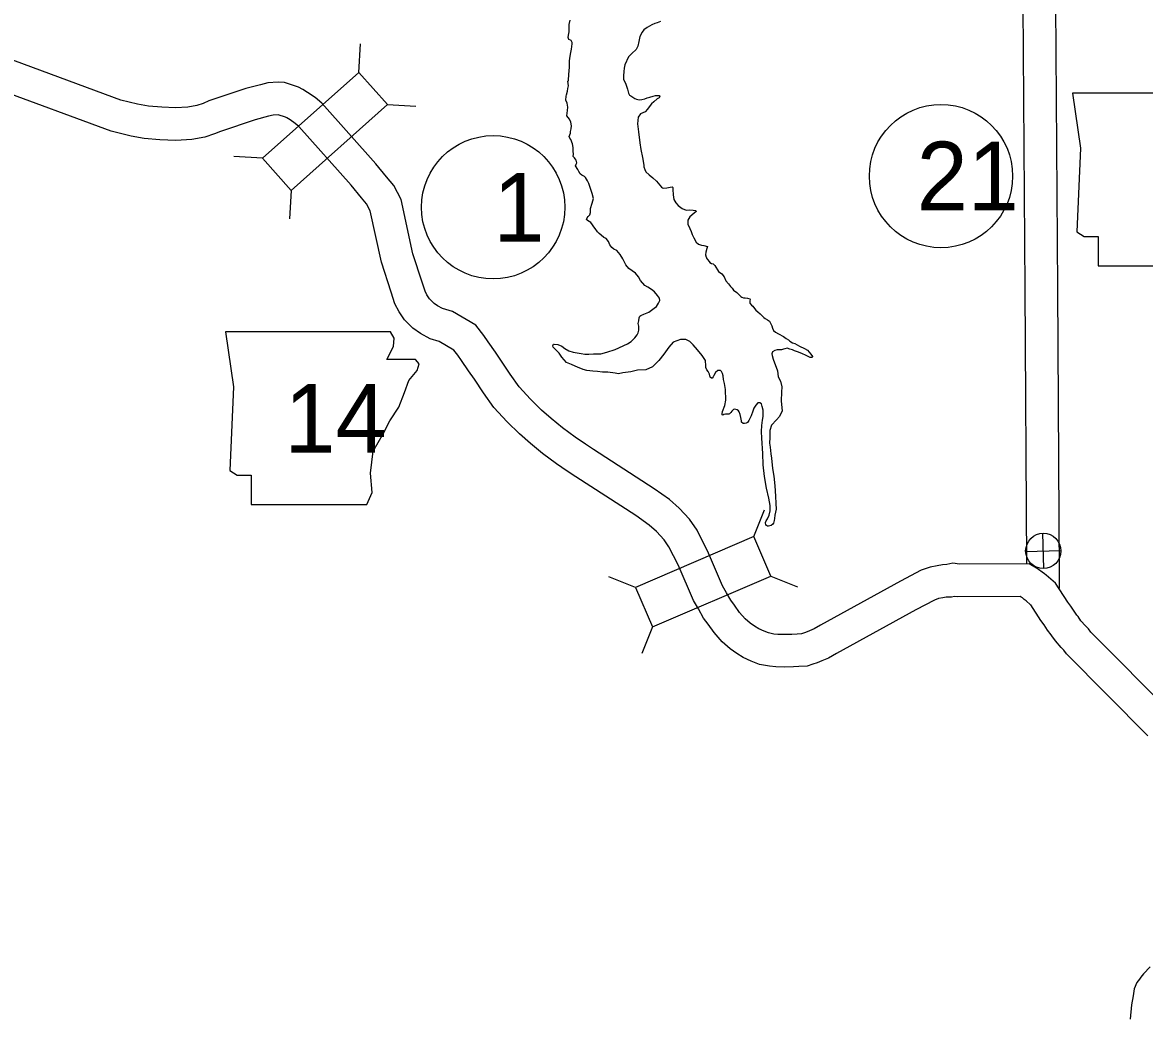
# Model space of a CAD drawing. Extents: x -939622 to -934245, y 1383184 to 1385301.
# Drawn here: x -935129.52 to -935098.51, y 1384319.89 to 1384347.42 of the extents above; entities that cross this region are included whole.
import ezdxf

# ---------------------------------------------------------------- set-up
doc = ezdxf.new("R2010")
doc.units = 0
for name, color, linetype in [('Level 10', 7, 'Continuous'), ('Level 20', 7, 'Continuous'), ('Level 21', 7, 'Continuous'), ('Level 26', 7, 'Continuous'), ('Level 27', 7, 'Continuous'), ('Level 9', 7, 'Continuous')]:
    doc.layers.add(name, color=color, linetype=linetype)

msp = doc.modelspace()

# ---------------------------------------------------------------- linework, layer by layer
at = {"layer": 'Level 10'}
for points in [[(-935101.757, 1384332.474), (-935101.806, 1384340.06), (-935101.859, 1384347.91)], [(-935100.857, 1384331.785), (-935100.854, 1384332.119), (-935100.906, 1384340.066), (-935100.959, 1384347.918)], [(-935101.699, 1384332.462), (-935103.621, 1384332.452), (-935103.808, 1384332.477), (-935103.97, 1384332.439), (-935104.09, 1384332.434), (-935104.238, 1384332.406), (-935104.433, 1384332.373), (-935104.679, 1384332.282), (-935105.253, 1384331.981), (-935107.466, 1384330.764), (-935107.639, 1384330.663), (-935107.767, 1384330.611), (-935107.875, 1384330.566), (-935107.96, 1384330.537), (-935107.992, 1384330.526), (-935108.108, 1384330.522), (-935108.254, 1384330.511), (-935108.464, 1384330.504), (-935108.642, 1384330.512), (-935108.749, 1384330.521), (-935108.9, 1384330.551), (-935109.022, 1384330.597), (-935109.166, 1384330.666), (-935109.286, 1384330.739), (-935109.408, 1384330.822), (-935109.541, 1384330.94), (-935109.697, 1384331.119), (-935109.838, 1384331.32), (-935109.94, 1384331.455), (-935110.059, 1384331.664), (-935110.167, 1384331.849), (-935110.583, 1384332.819), (-935110.725, 1384333.092), (-935110.875, 1384333.391), (-935111.081, 1384333.691), (-935111.365, 1384333.997), (-935111.634, 1384334.236), (-935112.058, 1384334.538), (-935113.734, 1384335.62), (-935113.957, 1384335.769), (-935114.24, 1384335.962), (-935114.59, 1384336.221), (-935114.902, 1384336.475), (-935115.173, 1384336.712), (-935115.478, 1384337.009), (-935115.789, 1384337.354), (-935116.04, 1384337.7), (-935116.28, 1384338.066), (-935116.446, 1384338.308), (-935116.646, 1384338.599), (-935116.768, 1384338.771), (-935116.989, 1384339.053), (-935117.633, 1384339.436), (-935117.906, 1384339.52), (-935118.048, 1384339.593), (-935118.139, 1384339.66), (-935118.266, 1384339.788), (-935118.34, 1384339.893), (-935118.392, 1384339.995), (-935118.473, 1384340.245), (-935118.727, 1384341.03), (-935119.052, 1384342.527), (-935119.258, 1384342.918), (-935119.453, 1384343.152), (-935119.752, 1384343.516), (-935121.247, 1384345.189), (-935121.426, 1384345.347), (-935121.64, 1384345.49), (-935121.774, 1384345.571), (-935121.893, 1384345.632), (-935122.004, 1384345.671), (-935122.109, 1384345.708), (-935122.277, 1384345.76), (-935122.45, 1384345.774), (-935122.735, 1384345.753), (-935122.939, 1384345.701), (-935123.346, 1384345.594), (-935124.371, 1384345.254), (-935124.527, 1384345.186), (-935124.703, 1384345.129), (-935124.948, 1384345.083), (-935125.289, 1384345.064), (-935125.663, 1384345.077), (-935126.035, 1384345.113), (-935126.336, 1384345.162), (-935126.801, 1384345.278), (-935129.958, 1384346.444)], [(-935101.946, 1384331.561), (-935103.681, 1384331.551), (-935103.764, 1384331.563), (-935103.847, 1384331.543), (-935103.986, 1384331.538), (-935104.078, 1384331.52), (-935104.2, 1384331.499), (-935104.312, 1384331.458), (-935104.827, 1384331.188), (-935107.022, 1384329.981), (-935107.242, 1384329.853), (-935107.424, 1384329.779), (-935107.554, 1384329.724), (-935107.672, 1384329.684), (-935107.832, 1384329.631), (-935108.058, 1384329.623), (-935108.206, 1384329.612), (-935108.47, 1384329.604), (-935108.701, 1384329.613), (-935108.876, 1384329.629), (-935109.147, 1384329.683), (-935109.376, 1384329.769), (-935109.596, 1384329.874), (-935109.773, 1384329.982), (-935109.961, 1384330.11), (-935110.182, 1384330.305), (-935110.406, 1384330.564), (-935110.566, 1384330.79), (-935110.692, 1384330.959), (-935110.839, 1384331.214), (-935110.973, 1384331.445), (-935111.396, 1384332.433), (-935111.527, 1384332.683), (-935111.652, 1384332.933), (-935111.785, 1384333.126), (-935111.996, 1384333.353), (-935112.197, 1384333.532), (-935112.563, 1384333.793), (-935114.228, 1384334.867), (-935114.461, 1384335.023), (-935114.762, 1384335.228), (-935115.142, 1384335.51), (-935115.482, 1384335.786), (-935115.784, 1384336.05), (-935116.127, 1384336.385), (-935116.49, 1384336.786), (-935116.781, 1384337.188), (-935117.028, 1384337.565), (-935117.188, 1384337.799), (-935117.384, 1384338.084), (-935117.489, 1384338.232), (-935117.594, 1384338.365), (-935118, 1384338.608), (-935118.246, 1384338.683), (-935118.522, 1384338.825), (-935118.729, 1384338.976), (-935118.958, 1384339.208), (-935119.111, 1384339.424), (-935119.226, 1384339.649), (-935119.33, 1384339.968), (-935119.597, 1384340.796), (-935119.905, 1384342.216), (-935120.01, 1384342.414), (-935120.146, 1384342.578), (-935120.436, 1384342.93), (-935121.882, 1384344.549), (-935121.977, 1384344.633), (-935122.122, 1384344.73), (-935122.212, 1384344.784), (-935122.251, 1384344.804), (-935122.304, 1384344.822), (-935122.392, 1384344.854), (-935122.447, 1384344.871), (-935122.454, 1384344.871), (-935122.59, 1384344.861), (-935122.714, 1384344.83), (-935123.09, 1384344.731), (-935124.049, 1384344.413), (-935124.208, 1384344.343), (-935124.48, 1384344.255), (-935124.84, 1384344.188), (-935125.279, 1384344.163), (-935125.722, 1384344.179), (-935126.15, 1384344.22), (-935126.518, 1384344.28), (-935127.067, 1384344.417), (-935130.275, 1384345.601)], [(-935100.966, 1384331.93), (-935101.225, 1384332.146), (-935101.274, 1384332.182), (-935101.336, 1384332.235), (-935101.441, 1384332.306), (-935101.495, 1384332.337), (-935101.699, 1384332.462)], [(-935097.745, 1384328.314), (-935099.99, 1384330.576), (-935100.058, 1384330.661), (-935100.142, 1384330.752), (-935100.264, 1384330.89), (-935100.346, 1384331.006), (-935100.376, 1384331.046), (-935100.456, 1384331.15), (-935100.546, 1384331.289), (-935100.631, 1384331.403), (-935100.966, 1384331.93)], [(-935101.655, 1384331.332), (-935101.78, 1384331.437), (-935101.835, 1384331.477), (-935101.882, 1384331.518), (-935101.917, 1384331.541), (-935101.946, 1384331.558)], [(-935098.413, 1384327.71), (-935100.662, 1384329.976), (-935100.741, 1384330.074), (-935100.81, 1384330.149), (-935100.971, 1384330.331), (-935101.073, 1384330.476), (-935101.092, 1384330.501), (-935101.191, 1384330.629), (-935101.286, 1384330.775), (-935101.373, 1384330.892), (-935101.651, 1384331.331)], [(-935098.355, 1384321.328), (-935098.539, 1384321.127), (-935098.611, 1384321.041), (-935098.65, 1384320.987), (-935098.719, 1384320.887), (-935098.797, 1384320.716), (-935098.825, 1384320.523), (-935098.864, 1384320.276), (-935098.905, 1384319.877)]]:
    msp.add_lwpolyline(points, dxfattribs=at)
at = {"layer": 'Level 20'}
for p, q in [((-935120.224, 1384346.044), (-935120.18, 1384346.834)), ((-935119.433, 1384345.158), (-935118.642, 1384345.113)), ((-935122.882, 1384343.669), (-935123.673, 1384343.714)), ((-935122.091, 1384342.783), (-935122.135, 1384341.993)), ((-935109.303, 1384333.214), (-935109.009, 1384333.949)), ((-935112.578, 1384331.81), (-935113.314, 1384332.104)), ((-935108.835, 1384332.122), (-935108.099, 1384331.828)), ((-935112.11, 1384330.718), (-935112.404, 1384329.982))]:
    msp.add_line(p, q, dxfattribs=at)
for points in [[(-935122.091, 1384342.783), (-935119.433, 1384345.158), (-935120.224, 1384346.044), (-935122.882, 1384343.669)], [(-935109.303, 1384333.214), (-935112.578, 1384331.81), (-935112.11, 1384330.718), (-935108.835, 1384332.122)]]:
    msp.add_lwpolyline(points, close=True, dxfattribs=at)
at = {"layer": 'Level 21'}
for points in [[(-935100.502, 1384345.467), (-935100.274, 1384343.945), (-935100.375, 1384341.635), (-935100.172, 1384341.508), (-935099.792, 1384341.508), (-935099.792, 1384340.696), (-935096.594, 1384340.696), (-935096.442, 1384341.026), (-935096.493, 1384341.559), (-935096.416, 1384342.168), (-935096.137, 1384342.65), (-935095.96, 1384343.006), (-935095.706, 1384343.386), (-935095.554, 1384343.792), (-935095.427, 1384344.122), (-935095.198, 1384344.401), (-935095.148, 1384344.579), (-935095.249, 1384344.706), (-935096.036, 1384344.706), (-935095.858, 1384345.061), (-935095.833, 1384345.29), (-935095.938, 1384345.465)], [(-935123.911, 1384338.873), (-935123.683, 1384337.35), (-935123.784, 1384335.041), (-935123.581, 1384334.914), (-935123.2, 1384334.914), (-935123.2, 1384334.102), (-935120.003, 1384334.102), (-935119.851, 1384334.432), (-935119.902, 1384334.964), (-935119.825, 1384335.574), (-935119.546, 1384336.056), (-935119.369, 1384336.411), (-935119.115, 1384336.792), (-935118.963, 1384337.198), (-935118.836, 1384337.528), (-935118.607, 1384337.807), (-935118.557, 1384337.984), (-935118.658, 1384338.111), (-935119.445, 1384338.111), (-935119.267, 1384338.467), (-935119.242, 1384338.695), (-935119.347, 1384338.87)]]:
    msp.add_lwpolyline(points, close=True, dxfattribs=at)
at = {"layer": 'Level 26'}
for p, q in [((-935101.294, 1384332.329), (-935101.316, 1384333.306)), ((-935101.793, 1384332.806), (-935100.817, 1384332.829))]:
    msp.add_line(p, q, dxfattribs=at)
msp.add_circle((-935101.305, 1384332.818), 0.488, dxfattribs=at)
at = {"layer": 'Level 27'}
for centre in [(-935104.133, 1384343.177), (-935116.509, 1384342.315)]:
    msp.add_circle(centre, 1.98, dxfattribs=at)
at = {"layer": 'Level 9'}
for points in [[(-935113.908, 1384342.027), (-935113.884, 1384342.057), (-935113.837, 1384342.109), (-935113.82, 1384342.175), (-935113.824, 1384342.223), (-935113.819, 1384342.277), (-935113.77, 1384342.429), (-935113.737, 1384342.555), (-935113.769, 1384342.699), (-935113.826, 1384342.863), (-935113.867, 1384342.974), (-935113.898, 1384343.048), (-935113.96, 1384343.134), (-935113.987, 1384343.161), (-935114.021, 1384343.185), (-935114.063, 1384343.205), (-935114.103, 1384343.237), (-935114.143, 1384343.3), (-935114.174, 1384343.362), (-935114.23, 1384343.463), (-935114.219, 1384343.503), (-935114.201, 1384343.542), (-935114.218, 1384343.614), (-935114.239, 1384343.65), (-935114.264, 1384343.679), (-935114.297, 1384343.715), (-935114.287, 1384343.781), (-935114.297, 1384343.862), (-935114.302, 1384343.967), (-935114.319, 1384344.072), (-935114.366, 1384344.191), (-935114.39, 1384344.221), (-935114.406, 1384344.275), (-935114.372, 1384344.359), (-935114.37, 1384344.408), (-935114.353, 1384344.486), (-935114.345, 1384344.57), (-935114.362, 1384344.666), (-935114.403, 1384344.747), (-935114.473, 1384344.845), (-935114.455, 1384344.986), (-935114.442, 1384345.082), (-935114.468, 1384345.196), (-935114.505, 1384345.277), (-935114.495, 1384345.382), (-935114.481, 1384345.424), (-935114.458, 1384345.521), (-935114.442, 1384345.599), (-935114.428, 1384345.675), (-935114.445, 1384345.801), (-935114.424, 1384345.813), (-935114.418, 1384345.999), (-935114.408, 1384346.066), (-935114.404, 1384346.207), (-935114.398, 1384346.363), (-935114.385, 1384346.487), (-935114.363, 1384346.589), (-935114.346, 1384346.683), (-935114.336, 1384346.758), (-935114.322, 1384346.836), (-935114.323, 1384346.872), (-935114.35, 1384346.92), (-935114.372, 1384346.929), (-935114.414, 1384346.952), (-935114.439, 1384347.009), (-935114.425, 1384347.075), (-935114.409, 1384347.165), (-935114.411, 1384347.274), (-935114.409, 1384347.37), (-935114.381, 1384347.484)], [(-935111.885, 1384347.451), (-935111.975, 1384347.414), (-935112.043, 1384347.398), (-935112.124, 1384347.36), (-935112.249, 1384347.286), (-935112.341, 1384347.221), (-935112.396, 1384347.151), (-935112.454, 1384347.03), (-935112.482, 1384346.897), (-935112.507, 1384346.765), (-935112.559, 1384346.674), (-935112.68, 1384346.564), (-935112.769, 1384346.469), (-935112.873, 1384346.248), (-935112.887, 1384346.157), (-935112.894, 1384346.064), (-935112.907, 1384345.95), (-935112.905, 1384345.851), (-935112.846, 1384345.713), (-935112.801, 1384345.579), (-935112.769, 1384345.465), (-935112.744, 1384345.415), (-935112.708, 1384345.391), (-935112.596, 1384345.321), (-935112.547, 1384345.301), (-935112.472, 1384345.287), (-935112.4, 1384345.291), (-935112.316, 1384345.311), (-935112.254, 1384345.336), (-935112.179, 1384345.361), (-935112.086, 1384345.39), (-935112.02, 1384345.4), (-935111.921, 1384345.404), (-935111.906, 1384345.378), (-935111.923, 1384345.341), (-935111.974, 1384345.313), (-935112.068, 1384345.228), (-935112.137, 1384345.175), (-935112.198, 1384345.087), (-935112.242, 1384345.023), (-935112.31, 1384344.953), (-935112.438, 1384344.894), (-935112.503, 1384344.809), (-935112.52, 1384344.619), (-935112.496, 1384344.403), (-935112.454, 1384344.1), (-935112.427, 1384343.915), (-935112.384, 1384343.693), (-935112.344, 1384343.474), (-935112.343, 1384343.432), (-935112.321, 1384343.36), (-935112.293, 1384343.292), (-935112.196, 1384343.215), (-935112.095, 1384343.13), (-935112, 1384343.038), (-935111.905, 1384342.923), (-935111.856, 1384342.867), (-935111.829, 1384342.852), (-935111.793, 1384342.847), (-935111.712, 1384342.848), (-935111.622, 1384342.867), (-935111.565, 1384342.883), (-935111.544, 1384342.866), (-935111.543, 1384342.803), (-935111.534, 1384342.656), (-935111.52, 1384342.53), (-935111.461, 1384342.437), (-935111.394, 1384342.364), (-935111.287, 1384342.284), (-935111.178, 1384342.238), (-935111.091, 1384342.242), (-935110.986, 1384342.238), (-935110.908, 1384342.224)], [(-935110.643, 1384338.082), (-935110.73, 1384338.216), (-935110.865, 1384338.373), (-935110.981, 1384338.518), (-935111.07, 1384338.61), (-935111.182, 1384338.665), (-935111.335, 1384338.663), (-935111.535, 1384338.587), (-935111.653, 1384338.447), (-935111.794, 1384338.255), (-935111.929, 1384338.076), (-935112.109, 1384337.91), (-935112.288, 1384337.826), (-935112.522, 1384337.813), (-935112.704, 1384337.771), (-935112.926, 1384337.737), (-935113.045, 1384337.714), (-935113.139, 1384337.731), (-935113.338, 1384337.76), (-935113.488, 1384337.758), (-935113.626, 1384337.779), (-935113.753, 1384337.789), (-935113.924, 1384337.805), (-935114.018, 1384337.833), (-935114.084, 1384337.862), (-935114.157, 1384337.888), (-935114.347, 1384337.972), (-935114.48, 1384338.029), (-935114.612, 1384338.172), (-935114.689, 1384338.287), (-935114.815, 1384338.411), (-935114.851, 1384338.453), (-935114.858, 1384338.486), (-935114.844, 1384338.534), (-935114.82, 1384338.535), (-935114.72, 1384338.527), (-935114.611, 1384338.475), (-935114.529, 1384338.41), (-935114.42, 1384338.343), (-935114.299, 1384338.312), (-935114.188, 1384338.293), (-935114.079, 1384338.277), (-935113.98, 1384338.26), (-935113.863, 1384338.253), (-935113.734, 1384338.261), (-935113.638, 1384338.266), (-935113.53, 1384338.268), (-935113.371, 1384338.31), (-935113.138, 1384338.386), (-935112.799, 1384338.542), (-935112.692, 1384338.601), (-935112.594, 1384338.707), (-935112.533, 1384338.787), (-935112.498, 1384338.844), (-935112.481, 1384338.917), (-935112.482, 1384338.956), (-935112.486, 1384339.028), (-935112.502, 1384339.103), (-935112.488, 1384339.181), (-935112.475, 1384339.256), (-935112.452, 1384339.302), (-935112.425, 1384339.323), (-935112.341, 1384339.358), (-935112.21, 1384339.417), (-935112.059, 1384339.525), (-935111.997, 1384339.577), (-935111.938, 1384339.668), (-935111.901, 1384339.741), (-935111.911, 1384339.801), (-935111.966, 1384339.881), (-935112.049, 1384339.976), (-935112.134, 1384340.043), (-935112.234, 1384340.105), (-935112.316, 1384340.151), (-935112.439, 1384340.291), (-935112.492, 1384340.395), (-935112.58, 1384340.495), (-935112.672, 1384340.563), (-935112.76, 1384340.625), (-935112.843, 1384340.722), (-935112.927, 1384340.892), (-935113.001, 1384341.014), (-935113.096, 1384341.118), (-935113.178, 1384341.158), (-935113.232, 1384341.2), (-935113.282, 1384341.274), (-935113.322, 1384341.366), (-935113.387, 1384341.449), (-935113.451, 1384341.484), (-935113.527, 1384341.543), (-935113.582, 1384341.59), (-935113.625, 1384341.638), (-935113.692, 1384341.724), (-935113.729, 1384341.777), (-935113.763, 1384341.828), (-935113.812, 1384341.89), (-935113.858, 1384341.922), (-935113.873, 1384341.934), (-935113.916, 1384341.963), (-935113.928, 1384341.975), (-935113.908, 1384342.027)], [(-935110.908, 1384342.224), (-935110.901, 1384342.201), (-935110.958, 1384342.149), (-935111.07, 1384342.05), (-935111.128, 1384341.959), (-935111.129, 1384341.845), (-935111.076, 1384341.732), (-935111.036, 1384341.645), (-935111.013, 1384341.562), (-935110.967, 1384341.472), (-935110.899, 1384341.347), (-935110.832, 1384341.297), (-935110.75, 1384341.266), (-935110.684, 1384341.258), (-935110.584, 1384341.229), (-935110.604, 1384341.172), (-935110.633, 1384341.078), (-935110.637, 1384341.003), (-935110.621, 1384340.94), (-935110.618, 1384340.928), (-935110.615, 1384340.913), (-935110.59, 1384340.869), (-935110.541, 1384340.815), (-935110.522, 1384340.786), (-935110.474, 1384340.759), (-935110.432, 1384340.748), (-935110.383, 1384340.707), (-935110.278, 1384340.54), (-935110.19, 1384340.476), (-935110.125, 1384340.39), (-935110.075, 1384340.282), (-935110.002, 1384340.196), (-935109.952, 1384340.128), (-935109.9, 1384340.075), (-935109.863, 1384340.025), (-935109.778, 1384339.963), (-935109.745, 1384339.93), (-935109.711, 1384339.895), (-935109.662, 1384339.845), (-935109.635, 1384339.827), (-935109.592, 1384339.813), (-935109.541, 1384339.808), (-935109.484, 1384339.803), (-935109.418, 1384339.789), (-935109.405, 1384339.765), (-935109.414, 1384339.729), (-935109.413, 1384339.669), (-935109.367, 1384339.609), (-935109.336, 1384339.58), (-935109.284, 1384339.515), (-935109.25, 1384339.473), (-935109.198, 1384339.429), (-935109.134, 1384339.37), (-935109.082, 1384339.32), (-935109.033, 1384339.272), (-935108.994, 1384339.243), (-935108.93, 1384339.202), (-935108.875, 1384339.164), (-935108.854, 1384339.134), (-935108.832, 1384339.095), (-935108.807, 1384339.042), (-935108.788, 1384338.976), (-935108.76, 1384338.91), (-935108.711, 1384338.863), (-935108.623, 1384338.82), (-935108.481, 1384338.747), (-935108.408, 1384338.691), (-935108.347, 1384338.647), (-935108.307, 1384338.618), (-935108.234, 1384338.571), (-935108.174, 1384338.548), (-935108.043, 1384338.475), (-935107.907, 1384338.414), (-935107.825, 1384338.367), (-935107.773, 1384338.311), (-935107.727, 1384338.258), (-935107.687, 1384338.189), (-935107.696, 1384338.162), (-935107.747, 1384338.164), (-935107.856, 1384338.22), (-935107.977, 1384338.272), (-935108.095, 1384338.324), (-935108.179, 1384338.352), (-935108.24, 1384338.375), (-935108.306, 1384338.398), (-935108.388, 1384338.421), (-935108.445, 1384338.402), (-935108.486, 1384338.392), (-935108.543, 1384338.376), (-935108.66, 1384338.371), (-935108.729, 1384338.355), (-935108.786, 1384338.324), (-935108.808, 1384338.261), (-935108.802, 1384338.216), (-935108.767, 1384338.12), (-935108.65, 1384337.794), (-935108.635, 1384337.626), (-935108.567, 1384337.513), (-935108.531, 1384337.355), (-935108.544, 1384337.204), (-935108.549, 1384336.964)], [(-935108.549, 1384336.964), (-935108.533, 1384336.769), (-935108.526, 1384336.691), (-935108.598, 1384336.536), (-935108.678, 1384336.439), (-935108.816, 1384336.292), (-935108.859, 1384336.15), (-935108.864, 1384335.952), (-935108.868, 1384335.796), (-935108.854, 1384335.685), (-935108.835, 1384335.499), (-935108.821, 1384335.385), (-935108.786, 1384335.1), (-935108.755, 1384334.884), (-935108.724, 1384334.62), (-935108.704, 1384334.329), (-935108.694, 1384334.131), (-935108.691, 1384333.972), (-935108.728, 1384333.806), (-935108.732, 1384333.712), (-935108.74, 1384333.655), (-935108.766, 1384333.589), (-935108.783, 1384333.555), (-935108.822, 1384333.522), (-935108.899, 1384333.499), (-935108.924, 1384333.502), (-935108.957, 1384333.516), (-935108.978, 1384333.531), (-935108.982, 1384333.6), (-935108.965, 1384333.645), (-935108.93, 1384333.706), (-935108.878, 1384333.809), (-935108.853, 1384333.924), (-935108.852, 1384334.074), (-935108.892, 1384334.278), (-935108.954, 1384334.556), (-935109.011, 1384334.874), (-935109.052, 1384335.194), (-935109.055, 1384335.51), (-935109.086, 1384335.933), (-935109.092, 1384336.116), (-935109.083, 1384336.285), (-935109.065, 1384336.429), (-935109.052, 1384336.532), (-935109.044, 1384336.619), (-935109.052, 1384336.712), (-935109.071, 1384336.808), (-935109.097, 1384336.879), (-935109.139, 1384336.915), (-935109.196, 1384336.911), (-935109.249, 1384336.844), (-935109.302, 1384336.762), (-935109.333, 1384336.683), (-935109.376, 1384336.55), (-935109.411, 1384336.499), (-935109.446, 1384336.426), (-935109.484, 1384336.371), (-935109.52, 1384336.349), (-935109.565, 1384336.337), (-935109.604, 1384336.342), (-935109.647, 1384336.38), (-935109.65, 1384336.416), (-935109.661, 1384336.509), (-935109.68, 1384336.59), (-935109.712, 1384336.665), (-935109.727, 1384336.691), (-935109.764, 1384336.718), (-935109.836, 1384336.738), (-935109.872, 1384336.722), (-935109.913, 1384336.679), (-935109.945, 1384336.64), (-935109.975, 1384336.606), (-935109.996, 1384336.597), (-935110.092, 1384336.595), (-935110.137, 1384336.585), (-935110.163, 1384336.573), (-935110.185, 1384336.582), (-935110.185, 1384336.606), (-935110.168, 1384336.675), (-935110.108, 1384336.838), (-935110.081, 1384336.983), (-935110.086, 1384337.283), (-935110.116, 1384337.448), (-935110.142, 1384337.553), (-935110.155, 1384337.661), (-935110.172, 1384337.724), (-935110.197, 1384337.777), (-935110.227, 1384337.801), (-935110.296, 1384337.803), (-935110.364, 1384337.747), (-935110.408, 1384337.669), (-935110.428, 1384337.629), (-935110.458, 1384337.59), (-935110.476, 1384337.589), (-935110.509, 1384337.619), (-935110.535, 1384337.703), (-935110.569, 1384337.774), (-935110.606, 1384337.821), (-935110.628, 1384337.884), (-935110.632, 1384337.929), (-935110.643, 1384338.082)]]:
    msp.add_lwpolyline(points, dxfattribs=at)

# ---------------------------------------------------------------- texts
at = {"layer": 'Level 21'}
msp.add_text('14', height=1.9008, dxfattribs=at).set_placement((-935122.281, 1384335.534))
at = {"layer": 'Level 27'}
for s, height, p in [('21', 1.9008, (-935104.806, 1384342.227)), ('1', 1.901, (-935116.509, 1384341.364))]:
    msp.add_text(s, height=height, dxfattribs=at).set_placement(p)

doc.saveas('drawing.dxf')
